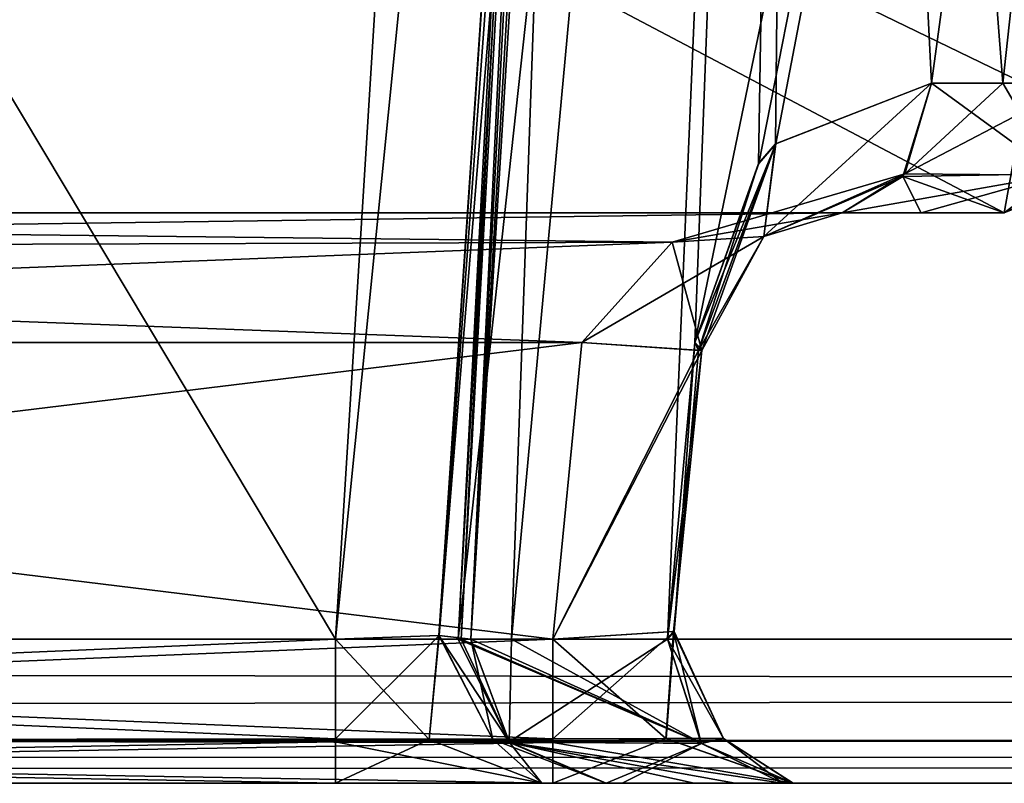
# Model space of a CAD drawing. Header units: inches. Extents: x -9.1 to 9.1, y -1.6 to 4.3.
# Tile 361 of 656: x -2.384 to -2.168, y -1.605 to -1.438. Entities that reach past the tile are written whole.
import ezdxf

# ---------------------------------------------------------------- set-up
doc = ezdxf.new("R2010")
doc.units = ezdxf.units.IN
doc.header["$LTSCALE"] = 81.481481
doc.header["$MEASUREMENT"] = 0
for name, color, linetype in [('123', 7, 'CONTINUOUS'), ('2689', 7, 'CONTINUOUS'), ('2690', 7, 'CONTINUOUS'), ('2723', 7, 'CONTINUOUS'), ('2724', 7, 'CONTINUOUS'), ('2725', 7, 'CONTINUOUS'), ('2726', 7, 'CONTINUOUS'), ('2727', 7, 'CONTINUOUS'), ('2728', 7, 'CONTINUOUS'), ('2729', 7, 'CONTINUOUS'), ('2730', 7, 'CONTINUOUS'), ('2731', 7, 'CONTINUOUS'), ('2732', 7, 'CONTINUOUS'), ('2733', 7, 'CONTINUOUS'), ('2734', 7, 'CONTINUOUS'), ('2737', 7, 'CONTINUOUS'), ('36', 7, 'CONTINUOUS'), ('395', 7, 'CONTINUOUS'), ('55', 7, 'CONTINUOUS'), ('5871', 7, 'CONTINUOUS'), ('5872', 7, 'CONTINUOUS'), ('5873', 7, 'CONTINUOUS'), ('5874', 7, 'CONTINUOUS'), ('5875', 7, 'CONTINUOUS'), ('5876', 7, 'CONTINUOUS'), ('5877', 7, 'CONTINUOUS'), ('5885', 7, 'CONTINUOUS'), ('5886', 7, 'CONTINUOUS'), ('6042', 7, 'CONTINUOUS'), ('6043', 7, 'CONTINUOUS'), ('6044', 7, 'CONTINUOUS'), ('6045', 7, 'CONTINUOUS'), ('6046', 7, 'CONTINUOUS'), ('6047', 7, 'CONTINUOUS'), ('6048', 7, 'CONTINUOUS'), ('77', 7, 'CONTINUOUS'), ('78', 7, 'CONTINUOUS'), ('92', 7, 'CONTINUOUS')]:
    doc.layers.add(name, color=color, linetype=linetype)

msp = doc.modelspace()

# ---------------------------------------------------------------- linework, layer by layer
at = {"layer": '123', "linetype": 'Continuous'}
for points in [[(-2.11798, -1.43262, 4.05518), (-2.87969, -1.105, 4.05518), (-2.13352, -1.46623, 4.05518), (-2.11798, -1.43262, 4.05518)], [(-2.13352, -1.46623, 4.05518), (-2.87969, -1.105, 4.05518), (-2.16791, -1.48, 4.05518), (-2.13352, -1.46623, 4.05518)], [(-2.16791, -1.48, 4.05518), (-2.87969, -1.105, 4.05518), (-2.8031, -1.48, 4.05518), (-2.16791, -1.48, 4.05518)]]:
    msp.add_3dface(points, dxfattribs=at)
at = {"layer": '2689', "linetype": 'Continuous'}
msp.add_3dface([(-2.16791, -1.48, -4.04245), (-2.13353, -1.46623, -4.04245), (-2.16791, -1.48, -4.08996), (-2.16791, -1.48, -4.04245)], dxfattribs=at)
at = {"layer": '2690', "linetype": 'Continuous'}
for points in [[(-2.8031, -1.48, -4.04245), (-2.16791, -1.48, -4.04245), (-2.8031, -1.48, -4.11649), (-2.8031, -1.48, -4.04245)], [(-2.8031, -1.48, -4.11649), (-2.16791, -1.48, -4.04245), (-2.20346, -1.48, -4.11649), (-2.8031, -1.48, -4.11649)], [(-2.20346, -1.48, -4.11649), (-2.16791, -1.48, -4.04245), (-2.18616, -1.48, -4.10259), (-2.20346, -1.48, -4.11649)], [(-2.16791, -1.48, -4.04245), (-2.16791, -1.48, -4.08996), (-2.18616, -1.48, -4.10259), (-2.16791, -1.48, -4.04245)]]:
    msp.add_3dface(points, dxfattribs=at)
at = {"layer": '2723', "linetype": 'Continuous'}
for points in [[(-2.8742, -0.63817, -4.47526), (-2.82519, -1.57343, -4.42625), (-2.1063, -0.63817, -4.47526), (-2.8742, -0.63817, -4.47526)], [(-2.1063, -0.63817, -4.47526), (-2.82519, -1.57343, -4.42625), (-2.24995, -0.84342, -4.4645), (-2.1063, -0.63817, -4.47526)], [(-2.82519, -1.57343, -4.42625), (-2.26972, -0.88348, -4.46241), (-2.24995, -0.84342, -4.4645), (-2.82519, -1.57343, -4.42625)], [(-2.82519, -1.57343, -4.42625), (-2.29296, -1.22837, -4.44433), (-2.26972, -0.88348, -4.46241), (-2.82519, -1.57343, -4.42625)], [(-2.82519, -1.57343, -4.42625), (-2.3145, -1.57343, -4.42625), (-2.29296, -1.22837, -4.44433), (-2.82519, -1.57343, -4.42625)]]:
    msp.add_3dface(points, dxfattribs=at)
at = {"layer": '2724', "linetype": 'Continuous'}
for points in [[(-2.82519, -1.57343, -4.42625), (-2.82519, -1.59526, -4.43408), (-2.3145, -1.57343, -4.42625), (-2.82519, -1.57343, -4.42625)], [(-2.82519, -1.59526, -4.43408), (-2.31451, -1.59595, -4.43473), (-2.3145, -1.57343, -4.42625), (-2.82519, -1.59526, -4.43408)], [(-2.82519, -1.59526, -4.43408), (-2.82519, -1.605, -4.45621), (-2.31451, -1.59595, -4.43473), (-2.82519, -1.59526, -4.43408)], [(-2.82519, -1.605, -4.45621), (-2.31451, -1.605, -4.45621), (-2.31451, -1.59595, -4.43473), (-2.82519, -1.605, -4.45621)]]:
    msp.add_3dface(points, dxfattribs=at)
at = {"layer": '2725', "linetype": 'Continuous'}
for points in [[(-2.31451, -1.59595, -4.43473), (-2.29402, -1.59542, -4.42824), (-2.3145, -1.57343, -4.42625), (-2.31451, -1.59595, -4.43473)], [(-2.3145, -1.57343, -4.42625), (-2.29402, -1.59542, -4.42824), (-2.29187, -1.57262, -4.41603), (-2.3145, -1.57343, -4.42625)], [(-2.29402, -1.59542, -4.42824), (-2.28002, -1.59542, -4.41214), (-2.29187, -1.57262, -4.41603), (-2.29402, -1.59542, -4.42824)], [(-2.27645, -1.59594, -4.39093), (-2.28484, -1.57343, -4.39211), (-2.29187, -1.57262, -4.41603), (-2.27645, -1.59594, -4.39093)], [(-2.28002, -1.59542, -4.41214), (-2.27645, -1.59594, -4.39093), (-2.29187, -1.57262, -4.41603), (-2.28002, -1.59542, -4.41214)], [(-2.26929, -1.605, -4.43563), (-2.29402, -1.59542, -4.42824), (-2.31451, -1.59595, -4.43473), (-2.26929, -1.605, -4.43563)], [(-2.31451, -1.605, -4.45621), (-2.26929, -1.605, -4.43563), (-2.31451, -1.59595, -4.43473), (-2.31451, -1.605, -4.45621)], [(-2.26929, -1.605, -4.43563), (-2.28002, -1.59542, -4.41214), (-2.29402, -1.59542, -4.42824), (-2.26929, -1.605, -4.43563)], [(-2.26929, -1.605, -4.43563), (-2.25517, -1.605, -4.38793), (-2.28002, -1.59542, -4.41214), (-2.26929, -1.605, -4.43563)], [(-2.25517, -1.605, -4.38793), (-2.27645, -1.59594, -4.39093), (-2.28002, -1.59542, -4.41214), (-2.25517, -1.605, -4.38793)]]:
    msp.add_3dface(points, dxfattribs=at)
at = {"layer": '2726', "linetype": 'Continuous'}
for points in [[(-2.3145, -1.57343, -4.42625), (-2.29187, -1.57262, -4.41603), (-2.24522, -0.88448, -4.44958), (-2.3145, -1.57343, -4.42625)], [(-2.29296, -1.22837, -4.44433), (-2.3145, -1.57343, -4.42625), (-2.24522, -0.88448, -4.44958), (-2.29296, -1.22837, -4.44433)], [(-2.29187, -1.57262, -4.41603), (-2.28484, -1.57343, -4.39211), (-2.24522, -0.88448, -4.44958), (-2.29187, -1.57262, -4.41603)], [(-2.28484, -1.57343, -4.39211), (-2.26348, -1.2256, -4.40826), (-2.24522, -0.88448, -4.44958), (-2.28484, -1.57343, -4.39211)]]:
    msp.add_3dface(points, dxfattribs=at)
at = {"layer": '2727', "linetype": 'Continuous'}
for points in [[(-2.28695, -1.57343, -4.3721), (-2.28765, -1.57343, -4.352), (-2.24885, -0.88343, -4.38832), (-2.28695, -1.57343, -4.3721)], [(-2.24885, -0.88343, -4.38832), (-2.28765, -1.57343, -4.352), (-2.25149, -0.88343, -4.352), (-2.24885, -0.88343, -4.38832)], [(-2.25149, -0.88343, -4.352), (-2.28765, -1.57343, -4.352), (-2.27593, -1.57343, -4.27071), (-2.25149, -0.88343, -4.352)], [(-2.28484, -1.57343, -4.39211), (-2.28695, -1.57343, -4.3721), (-2.24885, -0.88343, -4.38832), (-2.28484, -1.57343, -4.39211)], [(-2.26348, -1.2256, -4.40826), (-2.28484, -1.57343, -4.39211), (-2.24885, -0.88343, -4.38832), (-2.26348, -1.2256, -4.40826)], [(-2.21216, -0.88343, -4.21696), (-2.25149, -0.88343, -4.352), (-2.27593, -1.57343, -4.27071), (-2.21216, -0.88343, -4.21696)], [(-2.24171, -1.57343, -4.19606), (-2.21216, -0.88343, -4.21696), (-2.27593, -1.57343, -4.27071), (-2.24171, -1.57343, -4.19606)], [(-2.23572, -1.50843, -4.19315), (-2.21216, -0.88343, -4.21696), (-2.24171, -1.57343, -4.19606), (-2.23572, -1.50843, -4.19315)], [(-2.23572, -1.50843, -4.19315), (-2.22178, -1.46922, -4.17751), (-2.21216, -0.88343, -4.21696), (-2.23572, -1.50843, -4.19315)], [(-2.22178, -1.46922, -4.17751), (-2.21804, -1.46492, -4.17322), (-2.21216, -0.88343, -4.21696), (-2.22178, -1.46922, -4.17751)], [(-2.21804, -1.46492, -4.17322), (-2.18387, -1.45157, -4.13916), (-2.21216, -0.88343, -4.21696), (-2.21804, -1.46492, -4.17322)], [(-2.18387, -1.45157, -4.13916), (-2.16824, -1.45157, -4.1266), (-2.21216, -0.88343, -4.21696), (-2.18387, -1.45157, -4.13916)], [(-2.16824, -1.45157, -4.1266), (-2.15174, -1.45157, -4.11518), (-2.21216, -0.88343, -4.21696), (-2.16824, -1.45157, -4.1266)], [(-2.21216, -0.88343, -4.21696), (-2.15174, -1.45157, -4.11518), (-2.13932, -1.44608, -4.108), (-2.21216, -0.88343, -4.21696)], [(-2.13365, -1.43262, -4.10565), (-2.21216, -0.88343, -4.21696), (-2.13932, -1.44608, -4.108), (-2.13365, -1.43262, -4.10565)]]:
    msp.add_3dface(points, dxfattribs=at)
at = {"layer": '2728', "linetype": 'Continuous'}
for points in [[(-2.28765, -1.57343, -4.352), (-2.28695, -1.57343, -4.3721), (-2.27645, -1.59594, -4.39093), (-2.28765, -1.57343, -4.352)], [(-2.27593, -1.57343, -4.27071), (-2.28765, -1.57343, -4.352), (-2.27645, -1.59594, -4.39093), (-2.27593, -1.57343, -4.27071)], [(-2.28695, -1.57343, -4.3721), (-2.28484, -1.57343, -4.39211), (-2.27645, -1.59594, -4.39093), (-2.28695, -1.57343, -4.3721)], [(-2.24171, -1.57343, -4.19606), (-2.27593, -1.57343, -4.27071), (-2.27645, -1.59594, -4.39093), (-2.24171, -1.57343, -4.19606)], [(-2.23428, -1.59631, -4.20085), (-2.24171, -1.57343, -4.19606), (-2.27645, -1.59594, -4.39093), (-2.23428, -1.59631, -4.20085)], [(-2.25517, -1.605, -4.38793), (-2.23428, -1.59631, -4.20085), (-2.27645, -1.59594, -4.39093), (-2.25517, -1.605, -4.38793)], [(-2.25517, -1.605, -4.38793), (-2.25165, -1.605, -4.29664), (-2.23428, -1.59631, -4.20085), (-2.25517, -1.605, -4.38793)], [(-2.25165, -1.605, -4.29664), (-2.21654, -1.605, -4.2123), (-2.23428, -1.59631, -4.20085), (-2.25165, -1.605, -4.29664)]]:
    msp.add_3dface(points, dxfattribs=at)
at = {"layer": '2729', "linetype": 'Continuous'}
for points in [[(-2.26689, -1.59526, -4.14202), (-2.26689, -1.57343, -4.14986), (-2.24029, -1.57173, -4.16551), (-2.26689, -1.59526, -4.14202)], [(-2.24207, -1.59519, -4.1513), (-2.26689, -1.59526, -4.14202), (-2.24029, -1.57173, -4.16551), (-2.24207, -1.59519, -4.1513)], [(-2.22947, -1.59519, -4.17445), (-2.24207, -1.59519, -4.1513), (-2.24029, -1.57173, -4.16551), (-2.22947, -1.59519, -4.17445)], [(-2.24171, -1.57343, -4.19606), (-2.22947, -1.59519, -4.17445), (-2.24029, -1.57173, -4.16551), (-2.24171, -1.57343, -4.19606)], [(-2.24171, -1.57343, -4.19606), (-2.23428, -1.59631, -4.20085), (-2.22947, -1.59519, -4.17445), (-2.24171, -1.57343, -4.19606)], [(-2.21418, -1.605, -4.15122), (-2.26689, -1.605, -4.1199), (-2.24207, -1.59519, -4.1513), (-2.21418, -1.605, -4.15122)], [(-2.26689, -1.605, -4.1199), (-2.26689, -1.59526, -4.14202), (-2.24207, -1.59519, -4.1513), (-2.26689, -1.605, -4.1199)], [(-2.21418, -1.605, -4.15122), (-2.24207, -1.59519, -4.1513), (-2.22947, -1.59519, -4.17445), (-2.21418, -1.605, -4.15122)], [(-2.23428, -1.59631, -4.20085), (-2.21418, -1.605, -4.15122), (-2.22947, -1.59519, -4.17445), (-2.23428, -1.59631, -4.20085)], [(-2.21654, -1.605, -4.2123), (-2.21418, -1.605, -4.15122), (-2.23428, -1.59631, -4.20085), (-2.21654, -1.605, -4.2123)]]:
    msp.add_3dface(points, dxfattribs=at)
at = {"layer": '2730', "linetype": 'Continuous'}
for points in [[(-2.79523, -1.59589, -4.14143), (-2.79523, -1.57343, -4.14986), (-2.26689, -1.59526, -4.14202), (-2.79523, -1.59589, -4.14143)], [(-2.79523, -1.57343, -4.14986), (-2.26689, -1.57343, -4.14986), (-2.26689, -1.59526, -4.14202), (-2.79523, -1.57343, -4.14986)], [(-2.26689, -1.605, -4.1199), (-2.79523, -1.59589, -4.14143), (-2.26689, -1.59526, -4.14202), (-2.26689, -1.605, -4.1199)], [(-2.26689, -1.605, -4.1199), (-2.79523, -1.605, -4.1199), (-2.79523, -1.59589, -4.14143), (-2.26689, -1.605, -4.1199)]]:
    msp.add_3dface(points, dxfattribs=at)
at = {"layer": '2731', "linetype": 'Continuous'}
for points in [[(-2.79523, -1.57343, -4.14986), (-2.79863, -1.50843, -4.14645), (-2.26056, -1.50843, -4.14645), (-2.79523, -1.57343, -4.14986)], [(-2.79523, -1.57343, -4.14986), (-2.26056, -1.50843, -4.14645), (-2.26689, -1.57343, -4.14986), (-2.79523, -1.57343, -4.14986)]]:
    msp.add_3dface(points, dxfattribs=at)
at = {"layer": '2732', "linetype": 'Continuous'}
for points in [[(-2.26056, -1.50843, -4.14645), (-2.23495, -1.51018, -4.16113), (-2.26689, -1.57343, -4.14986), (-2.26056, -1.50843, -4.14645)], [(-2.23572, -1.50843, -4.19315), (-2.24171, -1.57343, -4.19606), (-2.24029, -1.57173, -4.16551), (-2.23572, -1.50843, -4.19315)], [(-2.23495, -1.51018, -4.16113), (-2.23572, -1.50843, -4.19315), (-2.24029, -1.57173, -4.16551), (-2.23495, -1.51018, -4.16113)], [(-2.26689, -1.57343, -4.14986), (-2.23495, -1.51018, -4.16113), (-2.24029, -1.57173, -4.16551), (-2.26689, -1.57343, -4.14986)]]:
    msp.add_3dface(points, dxfattribs=at)
at = {"layer": '2733', "linetype": 'Continuous'}
for points in [[(-2.18975, -1.47146, -4.13235), (-2.18387, -1.45157, -4.13916), (-2.22066, -1.48521, -4.15311), (-2.18975, -1.47146, -4.13235)], [(-2.22066, -1.48521, -4.15311), (-2.18387, -1.45157, -4.13916), (-2.21804, -1.46492, -4.17322), (-2.22066, -1.48521, -4.15311)], [(-2.22066, -1.48521, -4.15311), (-2.21804, -1.46492, -4.17322), (-2.23495, -1.51018, -4.16113), (-2.22066, -1.48521, -4.15311)], [(-2.23495, -1.51018, -4.16113), (-2.21804, -1.46492, -4.17322), (-2.22178, -1.46922, -4.17751), (-2.23495, -1.51018, -4.16113)], [(-2.23572, -1.50843, -4.19315), (-2.23495, -1.51018, -4.16113), (-2.22178, -1.46922, -4.17751), (-2.23572, -1.50843, -4.19315)], [(-2.24071, -1.48645, -4.13507), (-2.20346, -1.48, -4.11649), (-2.18975, -1.47146, -4.13235), (-2.24071, -1.48645, -4.13507)], [(-2.24071, -1.48645, -4.13507), (-2.18975, -1.47146, -4.13235), (-2.22066, -1.48521, -4.15311), (-2.24071, -1.48645, -4.13507)], [(-2.26056, -1.50843, -4.14645), (-2.24071, -1.48645, -4.13507), (-2.22066, -1.48521, -4.15311), (-2.26056, -1.50843, -4.14645)], [(-2.26056, -1.50843, -4.14645), (-2.22066, -1.48521, -4.15311), (-2.23495, -1.51018, -4.16113), (-2.26056, -1.50843, -4.14645)]]:
    msp.add_3dface(points, dxfattribs=at)
at = {"layer": '2734', "linetype": 'Continuous'}
for points in [[(-2.18387, -1.45157, -4.13916), (-2.18975, -1.47146, -4.13235), (-2.16824, -1.45157, -4.1266), (-2.18387, -1.45157, -4.13916)], [(-2.16824, -1.45157, -4.1266), (-2.18975, -1.47146, -4.13235), (-2.15174, -1.45157, -4.11518), (-2.16824, -1.45157, -4.1266)], [(-2.15174, -1.45157, -4.11518), (-2.18975, -1.47146, -4.13235), (-2.15678, -1.47178, -4.10733), (-2.15174, -1.45157, -4.11518)], [(-2.18975, -1.47146, -4.13235), (-2.20346, -1.48, -4.11649), (-2.15678, -1.47178, -4.10733), (-2.18975, -1.47146, -4.13235)], [(-2.20346, -1.48, -4.11649), (-2.18616, -1.48, -4.10259), (-2.15678, -1.47178, -4.10733), (-2.20346, -1.48, -4.11649)], [(-2.18616, -1.48, -4.10259), (-2.16791, -1.48, -4.08996), (-2.15678, -1.47178, -4.10733), (-2.18616, -1.48, -4.10259)]]:
    msp.add_3dface(points, dxfattribs=at)
at = {"layer": '2737', "linetype": 'Continuous'}
for points in [[(-2.80181, -1.4882, -4.13709), (-2.8031, -1.48, -4.11649), (-2.24071, -1.48645, -4.13507), (-2.80181, -1.4882, -4.13709)], [(-2.8031, -1.48, -4.11649), (-2.20346, -1.48, -4.11649), (-2.24071, -1.48645, -4.13507), (-2.8031, -1.48, -4.11649)], [(-2.26056, -1.50843, -4.14645), (-2.80181, -1.4882, -4.13709), (-2.24071, -1.48645, -4.13507), (-2.26056, -1.50843, -4.14645)], [(-2.79863, -1.50843, -4.14645), (-2.80181, -1.4882, -4.13709), (-2.26056, -1.50843, -4.14645), (-2.79863, -1.50843, -4.14645)]]:
    msp.add_3dface(points, dxfattribs=at)
at = {"layer": '36', "linetype": 'Continuous'}
for points in [[(-8.57818, -1.605, -4.59779), (8.5782, -1.605, -4.59779), (-6.00062, -1.605, -4.5107), (-8.57818, -1.605, -4.59779)], [(8.5782, -1.605, 4.59779), (-8.57818, -1.605, 4.59779), (6.00062, -1.605, 4.5107), (8.5782, -1.605, 4.59779)], [(6.00062, -1.605, 4.5107), (-8.57818, -1.605, 4.59779), (5.92149, -1.605, 4.48987), (6.00062, -1.605, 4.5107)], [(5.92149, -1.605, 4.48987), (-8.57818, -1.605, 4.59779), (2.00062, -1.605, 4.5107), (5.92149, -1.605, 4.48987)], [(2.00062, -1.605, 4.5107), (-8.57818, -1.605, 4.59779), (1.92149, -1.605, 4.48987), (2.00062, -1.605, 4.5107)], [(1.92149, -1.605, 4.48987), (-8.57818, -1.605, 4.59779), (-1.99938, -1.605, 4.5107), (1.92149, -1.605, 4.48987)], [(-1.99938, -1.605, 4.5107), (-8.57818, -1.605, 4.59779), (-2.07851, -1.605, 4.48987), (-1.99938, -1.605, 4.5107)], [(-2.07851, -1.605, 4.48987), (-8.57818, -1.605, 4.59779), (-2.31451, -1.605, 4.45621), (-2.07851, -1.605, 4.48987)], [(-2.31451, -1.605, 4.45621), (-8.57818, -1.605, 4.59779), (-2.82519, -1.605, 4.45621), (-2.31451, -1.605, 4.45621)], [(-6.00062, -1.605, -4.5107), (8.5782, -1.605, -4.59779), (-5.92149, -1.605, -4.48987), (-6.00062, -1.605, -4.5107)], [(-5.92149, -1.605, -4.48987), (8.5782, -1.605, -4.59779), (-2.00062, -1.605, -4.5107), (-5.92149, -1.605, -4.48987)], [(-5.92149, -1.605, -4.48987), (-2.00062, -1.605, -4.5107), (-5.68549, -1.605, -4.45621), (-5.92149, -1.605, -4.48987)], [(-5.68549, -1.605, -4.45621), (-2.00062, -1.605, -4.5107), (-5.17481, -1.605, -4.45621), (-5.68549, -1.605, -4.45621)], [(-5.17481, -1.605, -4.45621), (-2.00062, -1.605, -4.5107), (-4.82519, -1.605, -4.45621), (-5.17481, -1.605, -4.45621)], [(-4.82519, -1.605, -4.45621), (-2.00062, -1.605, -4.5107), (-4.15531, -1.605, -4.45621), (-4.82519, -1.605, -4.45621)], [(-4.15531, -1.605, -4.45621), (-2.00062, -1.605, -4.5107), (-3.84469, -1.605, -4.45621), (-4.15531, -1.605, -4.45621)], [(-3.84469, -1.605, -4.45621), (-2.00062, -1.605, -4.5107), (-3.17481, -1.605, -4.45621), (-3.84469, -1.605, -4.45621)], [(-3.17481, -1.605, -4.45621), (-2.00062, -1.605, -4.5107), (-3.13245, -1.605, -4.43868), (-3.17481, -1.605, -4.45621)], [(-3.13245, -1.605, -4.43868), (-2.00062, -1.605, -4.5107), (-2.82519, -1.605, -4.45621), (-3.13245, -1.605, -4.43868)], [(-2.82519, -1.605, -4.45621), (-2.00062, -1.605, -4.5107), (-2.31451, -1.605, -4.45621), (-2.82519, -1.605, -4.45621)], [(-2.26689, -1.605, 4.1199), (-2.79523, -1.605, 4.1199), (-2.26689, -1.605, -4.1199), (-2.26689, -1.605, 4.1199)], [(-2.79523, -1.605, 4.1199), (-2.79523, -1.605, -4.1199), (-2.26689, -1.605, -4.1199), (-2.79523, -1.605, 4.1199)], [(-2.00062, -1.605, -4.5107), (-2.07957, -1.605, -4.48927), (-2.31451, -1.605, -4.45621), (-2.00062, -1.605, -4.5107)], [(-2.31451, -1.605, -4.45621), (-2.07957, -1.605, -4.48927), (-2.26929, -1.605, -4.43563), (-2.31451, -1.605, -4.45621)], [(-2.13703, -1.605, 4.43193), (-2.07851, -1.605, 4.48987), (-2.31451, -1.605, 4.45621), (-2.13703, -1.605, 4.43193)], [(-2.26926, -1.605, 4.4356), (-2.13703, -1.605, 4.43193), (-2.31451, -1.605, 4.45621), (-2.26926, -1.605, 4.4356)], [(-2.26929, -1.605, -4.43563), (-2.07957, -1.605, -4.48927), (-2.25517, -1.605, -4.38793), (-2.26929, -1.605, -4.43563)], [(-2.15871, -1.605, 4.352), (-2.13703, -1.605, 4.43193), (-2.26926, -1.605, 4.4356), (-2.15871, -1.605, 4.352)], [(-2.25517, -1.605, 4.38793), (-2.15871, -1.605, 4.352), (-2.26926, -1.605, 4.4356), (-2.25517, -1.605, 4.38793)], [(-2.21426, -1.605, 4.15107), (-2.26689, -1.605, 4.1199), (-2.21418, -1.605, -4.15122), (-2.21426, -1.605, 4.15107)], [(-2.21418, -1.605, -4.15122), (-2.26689, -1.605, 4.1199), (-2.26689, -1.605, -4.1199), (-2.21418, -1.605, -4.15122)], [(-2.25526, -1.605, 4.31676), (-2.23589, -1.605, 4.24827), (-2.25517, -1.605, 4.38793), (-2.25526, -1.605, 4.31676)], [(-2.07957, -1.605, -4.48927), (-2.13732, -1.605, -4.43148), (-2.25517, -1.605, -4.38793), (-2.07957, -1.605, -4.48927)], [(-2.25517, -1.605, -4.38793), (-2.13732, -1.605, -4.43148), (-2.25165, -1.605, -4.29664), (-2.25517, -1.605, -4.38793)], [(-2.21654, -1.605, 4.2123), (-2.15871, -1.605, 4.352), (-2.25517, -1.605, 4.38793), (-2.21654, -1.605, 4.2123)], [(-2.22693, -1.605, 4.2299), (-2.21654, -1.605, 4.2123), (-2.25517, -1.605, 4.38793), (-2.22693, -1.605, 4.2299)], [(-2.23589, -1.605, 4.24827), (-2.22693, -1.605, 4.2299), (-2.25517, -1.605, 4.38793), (-2.23589, -1.605, 4.24827)], [(-2.25165, -1.605, -4.29664), (-2.13732, -1.605, -4.43148), (-2.21654, -1.605, -4.2123), (-2.25165, -1.605, -4.29664)], [(-2.21654, -1.605, -4.2123), (-2.13732, -1.605, -4.43148), (-2.21418, -1.605, -4.15122), (-2.21654, -1.605, -4.2123)], [(-2.21426, -1.605, 4.15107), (-2.15871, -1.605, 4.352), (-2.21654, -1.605, 4.2123), (-2.21426, -1.605, 4.15107)], [(-2.15871, -1.605, -4.352), (-2.15871, -1.605, 4.352), (-2.21426, -1.605, 4.15107), (-2.15871, -1.605, -4.352)], [(-2.15871, -1.605, -4.352), (-2.21426, -1.605, 4.15107), (-2.21418, -1.605, -4.15122), (-2.15871, -1.605, -4.352)], [(-2.13732, -1.605, -4.43148), (-2.15871, -1.605, -4.352), (-2.21418, -1.605, -4.15122), (-2.13732, -1.605, -4.43148)]]:
    msp.add_3dface(points, dxfattribs=at)
at = {"layer": '395', "linetype": 'Continuous'}
for points in [[(-8.57837, -1.57343, 4.62775), (8.57837, -1.57343, 4.62775), (-8.52935, -0.63817, 4.57874), (-8.57837, -1.57343, 4.62775)], [(-8.52935, -0.63817, 4.57874), (8.57837, -1.57343, 4.62775), (-7.12257, -0.63817, 4.57874), (-8.52935, -0.63817, 4.57874)], [(-7.12257, -0.63817, 4.57874), (8.57837, -1.57343, 4.62775), (-6.87743, -0.63817, 4.57874), (-7.12257, -0.63817, 4.57874)], [(-6.87743, -0.63817, 4.57874), (8.57837, -1.57343, 4.62775), (-6.10307, -0.63817, 4.57874), (-6.87743, -0.63817, 4.57874)], [(-6.10307, -0.63817, 4.57874), (8.57837, -1.57343, 4.62775), (-5.89693, -0.63817, 4.57874), (-6.10307, -0.63817, 4.57874)], [(-5.89693, -0.63817, 4.57874), (8.57837, -1.57343, 4.62775), (-5.12257, -0.63817, 4.57874), (-5.89693, -0.63817, 4.57874)], [(-5.12257, -0.63817, 4.57874), (8.57837, -1.57343, 4.62775), (-4.87743, -0.63817, 4.57874), (-5.12257, -0.63817, 4.57874)], [(-4.87743, -0.63817, 4.57874), (8.57837, -1.57343, 4.62775), (-4.10307, -0.63817, 4.57874), (-4.87743, -0.63817, 4.57874)], [(8.57837, -1.57343, 4.62775), (-3.89693, -0.63817, 4.57874), (-4.10307, -0.63817, 4.57874), (8.57837, -1.57343, 4.62775)], [(-3.89693, -0.63817, 4.57874), (8.57837, -1.57343, 4.62775), (-3.12257, -0.63817, 4.57874), (-3.89693, -0.63817, 4.57874)], [(-3.12257, -0.63817, 4.57874), (8.57837, -1.57343, 4.62775), (-2.87743, -0.63817, 4.57874), (-3.12257, -0.63817, 4.57874)], [(-2.87743, -0.63817, 4.57874), (8.57837, -1.57343, 4.62775), (-2.10307, -0.63817, 4.57874), (-2.87743, -0.63817, 4.57874)]]:
    msp.add_3dface(points, dxfattribs=at)
at = {"layer": '55', "linetype": 'Continuous'}
for points in [[(8.57837, -1.59603, 4.61918), (8.57837, -1.57343, 4.62775), (-8.57837, -1.59542, 4.61977), (8.57837, -1.59603, 4.61918)], [(-8.57837, -1.59542, 4.61977), (8.57837, -1.57343, 4.62775), (-8.57837, -1.57343, 4.62775), (-8.57837, -1.59542, 4.61977)], [(-8.57818, -1.605, 4.59779), (8.57837, -1.59603, 4.61918), (-8.57837, -1.59542, 4.61977), (-8.57818, -1.605, 4.59779)], [(-8.57818, -1.605, 4.59779), (8.5782, -1.605, 4.59779), (8.57837, -1.59603, 4.61918), (-8.57818, -1.605, 4.59779)]]:
    msp.add_3dface(points, dxfattribs=at)
at = {"layer": '5871', "linetype": 'Continuous'}
for points in [[(-2.16791, -1.48, 4.05518), (-2.8031, -1.48, 4.05518), (-2.16791, -1.48, 4.08996), (-2.16791, -1.48, 4.05518)], [(-2.8031, -1.48, 4.05518), (-2.8031, -1.48, 4.11649), (-2.20346, -1.48, 4.11649), (-2.8031, -1.48, 4.05518)], [(-2.16791, -1.48, 4.08996), (-2.8031, -1.48, 4.05518), (-2.18616, -1.48, 4.10259), (-2.16791, -1.48, 4.08996)], [(-2.18616, -1.48, 4.10259), (-2.8031, -1.48, 4.05518), (-2.20346, -1.48, 4.11649), (-2.18616, -1.48, 4.10259)]]:
    msp.add_3dface(points, dxfattribs=at)
at = {"layer": '5872', "linetype": 'Continuous'}
for points in [[(-2.13352, -1.46623, 4.05518), (-2.16791, -1.48, 4.05518), (-2.13341, -1.46619, 4.08195), (-2.13352, -1.46623, 4.05518)], [(-2.16791, -1.48, 4.05518), (-2.16791, -1.48, 4.08996), (-2.13341, -1.46619, 4.08195), (-2.16791, -1.48, 4.05518)]]:
    msp.add_3dface(points, dxfattribs=at)
at = {"layer": '5873', "linetype": 'Continuous'}
for points in [[(-2.13341, -1.46619, 4.08195), (-2.16791, -1.48, 4.08996), (-2.14027, -1.4674, 4.09763), (-2.13341, -1.46619, 4.08195)], [(-2.16791, -1.48, 4.08996), (-2.1566, -1.47147, 4.1076), (-2.14027, -1.4674, 4.09763), (-2.16791, -1.48, 4.08996)]]:
    msp.add_3dface(points, dxfattribs=at)
at = {"layer": '5874', "linetype": 'Continuous'}
for points in [[(-2.27593, -1.57343, 4.27071), (-2.28765, -1.57343, 4.352), (-2.21216, -0.88343, 4.21696), (-2.27593, -1.57343, 4.27071)], [(-2.21216, -0.88343, 4.21696), (-2.28765, -1.57343, 4.352), (-2.25149, -0.88343, 4.352), (-2.21216, -0.88343, 4.21696)], [(-2.25149, -0.88343, 4.352), (-2.28765, -1.57343, 4.352), (-2.28695, -1.57343, 4.3721), (-2.25149, -0.88343, 4.352)], [(-2.28484, -1.57343, 4.39211), (-2.25149, -0.88343, 4.352), (-2.28695, -1.57343, 4.3721), (-2.28484, -1.57343, 4.39211)], [(-2.24885, -0.88343, 4.38832), (-2.25149, -0.88343, 4.352), (-2.28484, -1.57343, 4.39211), (-2.24885, -0.88343, 4.38832)], [(-2.26348, -1.2256, 4.40826), (-2.24885, -0.88343, 4.38832), (-2.28484, -1.57343, 4.39211), (-2.26348, -1.2256, 4.40826)], [(-2.24171, -1.57343, 4.19606), (-2.27593, -1.57343, 4.27071), (-2.21216, -0.88343, 4.21696), (-2.24171, -1.57343, 4.19606)], [(-2.23572, -1.50843, 4.19315), (-2.24171, -1.57343, 4.19606), (-2.21216, -0.88343, 4.21696), (-2.23572, -1.50843, 4.19315)], [(-2.22175, -1.46918, 4.17748), (-2.23572, -1.50843, 4.19315), (-2.10647, -0.88343, 4.12416), (-2.22175, -1.46918, 4.17748)], [(-2.10647, -0.88343, 4.12416), (-2.23572, -1.50843, 4.19315), (-2.21216, -0.88343, 4.21696), (-2.10647, -0.88343, 4.12416)], [(-2.21803, -1.46491, 4.17321), (-2.22175, -1.46918, 4.17748), (-2.10647, -0.88343, 4.12416), (-2.21803, -1.46491, 4.17321)], [(-2.18387, -1.45157, 4.13916), (-2.21803, -1.46491, 4.17321), (-2.10647, -0.88343, 4.12416), (-2.18387, -1.45157, 4.13916)], [(-2.16824, -1.45157, 4.1266), (-2.18387, -1.45157, 4.13916), (-2.10647, -0.88343, 4.12416), (-2.16824, -1.45157, 4.1266)], [(-2.15174, -1.45157, 4.11518), (-2.16824, -1.45157, 4.1266), (-2.10647, -0.88343, 4.12416), (-2.15174, -1.45157, 4.11518)]]:
    msp.add_3dface(points, dxfattribs=at)
at = {"layer": '5875', "linetype": 'Continuous'}
for points in [[(-2.28765, -1.57343, 4.352), (-2.27593, -1.57343, 4.27071), (-2.23434, -1.59623, 4.20081), (-2.28765, -1.57343, 4.352)], [(-2.28695, -1.57343, 4.3721), (-2.28765, -1.57343, 4.352), (-2.23434, -1.59623, 4.20081), (-2.28695, -1.57343, 4.3721)], [(-2.28484, -1.57343, 4.39211), (-2.28695, -1.57343, 4.3721), (-2.23434, -1.59623, 4.20081), (-2.28484, -1.57343, 4.39211)], [(-2.27636, -1.59603, 4.39092), (-2.28484, -1.57343, 4.39211), (-2.23434, -1.59623, 4.20081), (-2.27636, -1.59603, 4.39092)], [(-2.27593, -1.57343, 4.27071), (-2.24171, -1.57343, 4.19606), (-2.23434, -1.59623, 4.20081), (-2.27593, -1.57343, 4.27071)], [(-2.21654, -1.605, 4.2123), (-2.22693, -1.605, 4.2299), (-2.27636, -1.59603, 4.39092), (-2.21654, -1.605, 4.2123)], [(-2.21654, -1.605, 4.2123), (-2.27636, -1.59603, 4.39092), (-2.23434, -1.59623, 4.20081), (-2.21654, -1.605, 4.2123)], [(-2.22693, -1.605, 4.2299), (-2.23589, -1.605, 4.24827), (-2.27636, -1.59603, 4.39092), (-2.22693, -1.605, 4.2299)], [(-2.23589, -1.605, 4.24827), (-2.25526, -1.605, 4.31676), (-2.27636, -1.59603, 4.39092), (-2.23589, -1.605, 4.24827)], [(-2.25526, -1.605, 4.31676), (-2.25517, -1.605, 4.38793), (-2.27636, -1.59603, 4.39092), (-2.25526, -1.605, 4.31676)]]:
    msp.add_3dface(points, dxfattribs=at)
at = {"layer": '5876', "linetype": 'Continuous'}
for points in [[(-2.31451, -1.59526, 4.43408), (-2.3145, -1.57343, 4.42625), (-2.29181, -1.57262, 4.41596), (-2.31451, -1.59526, 4.43408)], [(-2.294, -1.59542, 4.42823), (-2.31451, -1.59526, 4.43408), (-2.29181, -1.57262, 4.41596), (-2.294, -1.59542, 4.42823)], [(-2.28001, -1.59542, 4.41212), (-2.294, -1.59542, 4.42823), (-2.29181, -1.57262, 4.41596), (-2.28001, -1.59542, 4.41212)], [(-2.28484, -1.57343, 4.39211), (-2.28001, -1.59542, 4.41212), (-2.29181, -1.57262, 4.41596), (-2.28484, -1.57343, 4.39211)], [(-2.28484, -1.57343, 4.39211), (-2.27636, -1.59603, 4.39092), (-2.28001, -1.59542, 4.41212), (-2.28484, -1.57343, 4.39211)], [(-2.31451, -1.605, 4.45621), (-2.31451, -1.59526, 4.43408), (-2.294, -1.59542, 4.42823), (-2.31451, -1.605, 4.45621)], [(-2.26926, -1.605, 4.4356), (-2.31451, -1.605, 4.45621), (-2.294, -1.59542, 4.42823), (-2.26926, -1.605, 4.4356)], [(-2.26926, -1.605, 4.4356), (-2.294, -1.59542, 4.42823), (-2.28001, -1.59542, 4.41212), (-2.26926, -1.605, 4.4356)], [(-2.27636, -1.59603, 4.39092), (-2.26926, -1.605, 4.4356), (-2.28001, -1.59542, 4.41212), (-2.27636, -1.59603, 4.39092)], [(-2.25517, -1.605, 4.38793), (-2.26926, -1.605, 4.4356), (-2.27636, -1.59603, 4.39092), (-2.25517, -1.605, 4.38793)]]:
    msp.add_3dface(points, dxfattribs=at)
at = {"layer": '5877', "linetype": 'Continuous'}
for points in [[(-2.29181, -1.57262, 4.41596), (-2.3145, -1.57343, 4.42625), (-2.24522, -0.88448, 4.44958), (-2.29181, -1.57262, 4.41596)], [(-2.24522, -0.88448, 4.44958), (-2.3145, -1.57343, 4.42625), (-2.29296, -1.22837, 4.44433), (-2.24522, -0.88448, 4.44958)], [(-2.241, -0.88343, 4.42388), (-2.26348, -1.2256, 4.40826), (-2.29181, -1.57262, 4.41596), (-2.241, -0.88343, 4.42388)], [(-2.241, -0.88343, 4.42388), (-2.29181, -1.57262, 4.41596), (-2.24522, -0.88448, 4.44958), (-2.241, -0.88343, 4.42388)], [(-2.26348, -1.2256, 4.40826), (-2.28484, -1.57343, 4.39211), (-2.29181, -1.57262, 4.41596), (-2.26348, -1.2256, 4.40826)]]:
    msp.add_3dface(points, dxfattribs=at)
at = {"layer": '5885', "linetype": 'Continuous'}
for points in [[(-2.29296, -1.22837, 4.44433), (-2.3145, -1.57343, 4.42625), (-2.8742, -0.63817, 4.47526), (-2.29296, -1.22837, 4.44433)], [(-2.3145, -1.57343, 4.42625), (-2.82519, -1.57343, 4.42625), (-2.8742, -0.63817, 4.47526), (-2.3145, -1.57343, 4.42625)]]:
    msp.add_3dface(points, dxfattribs=at)
at = {"layer": '5886', "linetype": 'Continuous'}
for points in [[(-2.3145, -1.57343, 4.42625), (-2.31451, -1.59526, 4.43408), (-2.82519, -1.57343, 4.42625), (-2.3145, -1.57343, 4.42625)], [(-2.82519, -1.57343, 4.42625), (-2.31451, -1.59526, 4.43408), (-2.82519, -1.59589, 4.43467), (-2.82519, -1.57343, 4.42625)], [(-2.31451, -1.59526, 4.43408), (-2.31451, -1.605, 4.45621), (-2.82519, -1.59589, 4.43467), (-2.31451, -1.59526, 4.43408)], [(-2.31451, -1.605, 4.45621), (-2.82519, -1.605, 4.45621), (-2.82519, -1.59589, 4.43467), (-2.31451, -1.605, 4.45621)]]:
    msp.add_3dface(points, dxfattribs=at)
at = {"layer": '6042', "linetype": 'Continuous'}
for points in [[(-2.20346, -1.48, 4.11649), (-2.8031, -1.48, 4.11649), (-2.80181, -1.4882, 4.1371), (-2.20346, -1.48, 4.11649)], [(-2.20346, -1.48, 4.11649), (-2.80181, -1.4882, 4.1371), (-2.24071, -1.48645, 4.13507), (-2.20346, -1.48, 4.11649)], [(-2.80181, -1.4882, 4.1371), (-2.79863, -1.50843, 4.14645), (-2.24071, -1.48645, 4.13507), (-2.80181, -1.4882, 4.1371)], [(-2.79863, -1.50843, 4.14645), (-2.26056, -1.50843, 4.14645), (-2.24071, -1.48645, 4.13507), (-2.79863, -1.50843, 4.14645)]]:
    msp.add_3dface(points, dxfattribs=at)
at = {"layer": '6043', "linetype": 'Continuous'}
for points in [[(-2.79863, -1.50843, 4.14645), (-2.79523, -1.57343, 4.14986), (-2.26689, -1.57343, 4.14986), (-2.79863, -1.50843, 4.14645)], [(-2.26056, -1.50843, 4.14645), (-2.79863, -1.50843, 4.14645), (-2.26689, -1.57343, 4.14986), (-2.26056, -1.50843, 4.14645)]]:
    msp.add_3dface(points, dxfattribs=at)
at = {"layer": '6044', "linetype": 'Continuous'}
for points in [[(-2.79523, -1.57343, 4.14986), (-2.79523, -1.59526, 4.14202), (-2.26689, -1.57343, 4.14986), (-2.79523, -1.57343, 4.14986)], [(-2.26689, -1.57343, 4.14986), (-2.79523, -1.59526, 4.14202), (-2.26689, -1.59603, 4.14129), (-2.26689, -1.57343, 4.14986)], [(-2.79523, -1.59526, 4.14202), (-2.79523, -1.605, 4.1199), (-2.26689, -1.59603, 4.14129), (-2.79523, -1.59526, 4.14202)], [(-2.79523, -1.605, 4.1199), (-2.26689, -1.605, 4.1199), (-2.26689, -1.59603, 4.14129), (-2.79523, -1.605, 4.1199)]]:
    msp.add_3dface(points, dxfattribs=at)
at = {"layer": '6045', "linetype": 'Continuous'}
for points in [[(-2.26689, -1.57343, 4.14986), (-2.24209, -1.59519, 4.15128), (-2.24043, -1.57173, 4.16525), (-2.26689, -1.57343, 4.14986)], [(-2.26689, -1.57343, 4.14986), (-2.26689, -1.59603, 4.14129), (-2.24209, -1.59519, 4.15128), (-2.26689, -1.57343, 4.14986)], [(-2.24209, -1.59519, 4.15128), (-2.22947, -1.59519, 4.17442), (-2.24043, -1.57173, 4.16525), (-2.24209, -1.59519, 4.15128)], [(-2.23434, -1.59623, 4.20081), (-2.24171, -1.57343, 4.19606), (-2.24043, -1.57173, 4.16525), (-2.23434, -1.59623, 4.20081)], [(-2.22947, -1.59519, 4.17442), (-2.23434, -1.59623, 4.20081), (-2.24043, -1.57173, 4.16525), (-2.22947, -1.59519, 4.17442)], [(-2.26689, -1.59603, 4.14129), (-2.21426, -1.605, 4.15107), (-2.24209, -1.59519, 4.15128), (-2.26689, -1.59603, 4.14129)], [(-2.26689, -1.605, 4.1199), (-2.21426, -1.605, 4.15107), (-2.26689, -1.59603, 4.14129), (-2.26689, -1.605, 4.1199)], [(-2.21426, -1.605, 4.15107), (-2.22947, -1.59519, 4.17442), (-2.24209, -1.59519, 4.15128), (-2.21426, -1.605, 4.15107)], [(-2.21654, -1.605, 4.2123), (-2.23434, -1.59623, 4.20081), (-2.22947, -1.59519, 4.17442), (-2.21654, -1.605, 4.2123)], [(-2.21426, -1.605, 4.15107), (-2.21654, -1.605, 4.2123), (-2.22947, -1.59519, 4.17442), (-2.21426, -1.605, 4.15107)]]:
    msp.add_3dface(points, dxfattribs=at)
at = {"layer": '6046', "linetype": 'Continuous'}
for points in [[(-2.26056, -1.50843, 4.14645), (-2.26689, -1.57343, 4.14986), (-2.23424, -1.51019, 4.1624), (-2.26056, -1.50843, 4.14645)], [(-2.24171, -1.57343, 4.19606), (-2.23572, -1.50843, 4.19315), (-2.23424, -1.51019, 4.1624), (-2.24171, -1.57343, 4.19606)], [(-2.26689, -1.57343, 4.14986), (-2.24043, -1.57173, 4.16525), (-2.23424, -1.51019, 4.1624), (-2.26689, -1.57343, 4.14986)], [(-2.24043, -1.57173, 4.16525), (-2.24171, -1.57343, 4.19606), (-2.23424, -1.51019, 4.1624), (-2.24043, -1.57173, 4.16525)]]:
    msp.add_3dface(points, dxfattribs=at)
at = {"layer": '6047', "linetype": 'Continuous'}
for points in [[(-2.21803, -1.46491, 4.17321), (-2.18387, -1.45157, 4.13916), (-2.22066, -1.48521, 4.15311), (-2.21803, -1.46491, 4.17321)], [(-2.18387, -1.45157, 4.13916), (-2.19018, -1.47208, 4.13186), (-2.22066, -1.48521, 4.15311), (-2.18387, -1.45157, 4.13916)], [(-2.23572, -1.50843, 4.19315), (-2.22175, -1.46918, 4.17748), (-2.21803, -1.46491, 4.17321), (-2.23572, -1.50843, 4.19315)], [(-2.23572, -1.50843, 4.19315), (-2.21803, -1.46491, 4.17321), (-2.23424, -1.51019, 4.1624), (-2.23572, -1.50843, 4.19315)], [(-2.23424, -1.51019, 4.1624), (-2.21803, -1.46491, 4.17321), (-2.22066, -1.48521, 4.15311), (-2.23424, -1.51019, 4.1624)], [(-2.19018, -1.47208, 4.13186), (-2.20346, -1.48, 4.11649), (-2.22066, -1.48521, 4.15311), (-2.19018, -1.47208, 4.13186)], [(-2.20346, -1.48, 4.11649), (-2.24071, -1.48645, 4.13507), (-2.22066, -1.48521, 4.15311), (-2.20346, -1.48, 4.11649)], [(-2.24071, -1.48645, 4.13507), (-2.26056, -1.50843, 4.14645), (-2.23424, -1.51019, 4.1624), (-2.24071, -1.48645, 4.13507)], [(-2.24071, -1.48645, 4.13507), (-2.23424, -1.51019, 4.1624), (-2.22066, -1.48521, 4.15311), (-2.24071, -1.48645, 4.13507)]]:
    msp.add_3dface(points, dxfattribs=at)
at = {"layer": '6048', "linetype": 'Continuous'}
for points in [[(-2.18387, -1.45157, 4.13916), (-2.1566, -1.47147, 4.1076), (-2.19018, -1.47208, 4.13186), (-2.18387, -1.45157, 4.13916)], [(-2.1566, -1.47147, 4.1076), (-2.18387, -1.45157, 4.13916), (-2.16824, -1.45157, 4.1266), (-2.1566, -1.47147, 4.1076)], [(-2.15174, -1.45157, 4.11518), (-2.1566, -1.47147, 4.1076), (-2.16824, -1.45157, 4.1266), (-2.15174, -1.45157, 4.11518)], [(-2.18616, -1.48, 4.10259), (-2.20346, -1.48, 4.11649), (-2.19018, -1.47208, 4.13186), (-2.18616, -1.48, 4.10259)], [(-2.1566, -1.47147, 4.1076), (-2.16791, -1.48, 4.08996), (-2.19018, -1.47208, 4.13186), (-2.1566, -1.47147, 4.1076)], [(-2.16791, -1.48, 4.08996), (-2.18616, -1.48, 4.10259), (-2.19018, -1.47208, 4.13186), (-2.16791, -1.48, 4.08996)]]:
    msp.add_3dface(points, dxfattribs=at)
at = {"layer": '77', "linetype": 'Continuous'}
for points in [[(-8.57837, -1.59603, -4.61918), (-8.57837, -1.57343, -4.62775), (8.57837, -1.59542, -4.61977), (-8.57837, -1.59603, -4.61918)], [(8.57837, -1.59542, -4.61977), (-8.57837, -1.57343, -4.62775), (8.57837, -1.57343, -4.62775), (8.57837, -1.59542, -4.61977)], [(8.5782, -1.605, -4.59779), (-8.57837, -1.59603, -4.61918), (8.57837, -1.59542, -4.61977), (8.5782, -1.605, -4.59779)], [(8.5782, -1.605, -4.59779), (-8.57818, -1.605, -4.59779), (-8.57837, -1.59603, -4.61918), (8.5782, -1.605, -4.59779)]]:
    msp.add_3dface(points, dxfattribs=at)
at = {"layer": '78', "linetype": 'Continuous'}
for points in [[(-1.89693, -0.63817, -4.57874), (-8.57837, -1.57343, -4.62775), (-1.93754, -0.62103, -4.57784), (-1.89693, -0.63817, -4.57874)], [(-1.93754, -0.62103, -4.57784), (-8.57837, -1.57343, -4.62775), (-2.10307, -0.63817, -4.57874), (-1.93754, -0.62103, -4.57784)], [(8.57837, -1.57343, -4.62775), (-8.57837, -1.57343, -4.62775), (8.52935, -0.63817, -4.57874), (8.57837, -1.57343, -4.62775)], [(5.89693, -0.63817, -4.57874), (-8.57837, -1.57343, -4.62775), (5.12257, -0.63817, -4.57874), (5.89693, -0.63817, -4.57874)], [(-8.57837, -1.57343, -4.62775), (5.89693, -0.63817, -4.57874), (6.10307, -0.63817, -4.57874), (-8.57837, -1.57343, -4.62775)], [(5.12257, -0.63817, -4.57874), (-8.57837, -1.57343, -4.62775), (4.87743, -0.63817, -4.57874), (5.12257, -0.63817, -4.57874)], [(4.87743, -0.63817, -4.57874), (-8.57837, -1.57343, -4.62775), (4.10307, -0.63817, -4.57874), (4.87743, -0.63817, -4.57874)], [(4.10307, -0.63817, -4.57874), (-8.57837, -1.57343, -4.62775), (3.89693, -0.63817, -4.57874), (4.10307, -0.63817, -4.57874)], [(3.89693, -0.63817, -4.57874), (-8.57837, -1.57343, -4.62775), (3.12257, -0.63817, -4.57874), (3.89693, -0.63817, -4.57874)], [(3.12257, -0.63817, -4.57874), (-8.57837, -1.57343, -4.62775), (2.87743, -0.63817, -4.57874), (3.12257, -0.63817, -4.57874)], [(2.87743, -0.63817, -4.57874), (-8.57837, -1.57343, -4.62775), (2.10307, -0.63817, -4.57874), (2.87743, -0.63817, -4.57874)], [(2.10307, -0.63817, -4.57874), (-8.57837, -1.57343, -4.62775), (1.89693, -0.63817, -4.57874), (2.10307, -0.63817, -4.57874)], [(1.89693, -0.63817, -4.57874), (-8.57837, -1.57343, -4.62775), (-1.89693, -0.63817, -4.57874), (1.89693, -0.63817, -4.57874)], [(-2.10307, -0.63817, -4.57874), (-8.57837, -1.57343, -4.62775), (-2.87743, -0.63817, -4.57874), (-2.10307, -0.63817, -4.57874)], [(8.52935, -0.63817, -4.57874), (-8.57837, -1.57343, -4.62775), (7.12257, -0.63817, -4.57874), (8.52935, -0.63817, -4.57874)], [(7.12257, -0.63817, -4.57874), (-8.57837, -1.57343, -4.62775), (6.87743, -0.63817, -4.57874), (7.12257, -0.63817, -4.57874)], [(6.87743, -0.63817, -4.57874), (-8.57837, -1.57343, -4.62775), (6.10307, -0.63817, -4.57874), (6.87743, -0.63817, -4.57874)]]:
    msp.add_3dface(points, dxfattribs=at)
at = {"layer": '92', "linetype": 'Continuous'}
for points in [[(-2.8444, -1.46352, -4.04245), (-2.86302, -1.42314, -4.04245), (-2.10081, -1.105, -4.04245), (-2.8444, -1.46352, -4.04245)], [(-2.8031, -1.48, -4.04245), (-2.8444, -1.46352, -4.04245), (-2.10081, -1.105, -4.04245), (-2.8031, -1.48, -4.04245)], [(-2.16791, -1.48, -4.04245), (-2.8031, -1.48, -4.04245), (-2.10081, -1.105, -4.04245), (-2.16791, -1.48, -4.04245)], [(-2.13353, -1.46623, -4.04245), (-2.16791, -1.48, -4.04245), (-2.10081, -1.105, -4.04245), (-2.13353, -1.46623, -4.04245)]]:
    msp.add_3dface(points, dxfattribs=at)

doc.saveas('drawing.dxf')
